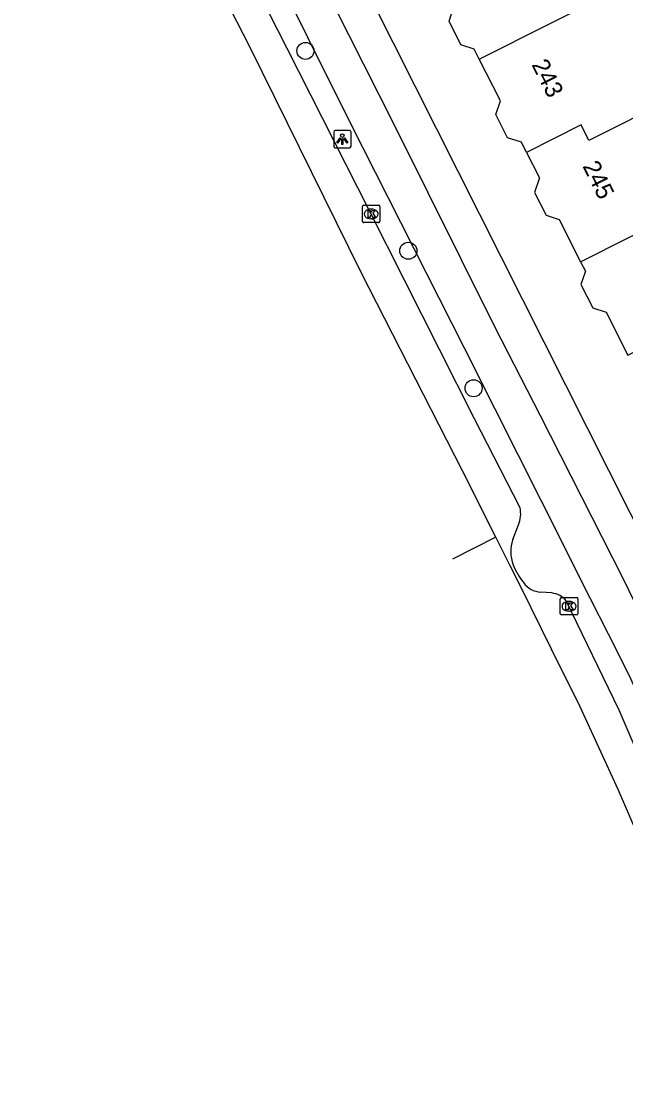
# Model space of a CAD drawing. Extents: x 162347 to 162868, y 381221 to 381813.
# Drawn here: x 162462.6 to 162497.3, y 381360.7 to 381421.7 of the extents above; entities that cross this region are included whole.
import ezdxf

# ---------------------------------------------------------------- set-up
doc = ezdxf.new("R2010")
doc.units = 0
for name, color, linetype in [('IMGEO_Boom', 7, 'Continuous'), ('IMGEO_Fietspad_open', 7, 'Continuous'), ('IMGEO_Kolk', 7, 'Continuous'), ('IMGEO_Lichtpunt', 7, 'Continuous'), ('IMGEO_Pand', 7, 'Continuous'), ('IMGEO_Pand_nummerreeks', 7, 'Continuous'), ('IMGEO_Parkeervlak_open', 7, 'Continuous'), ('IMGEO_Rijbaan_regionaal_gesloten', 7, 'Continuous'), ('IMGEO_Voetpad_open', 7, 'Continuous')]:
    doc.layers.add(name, color=color, linetype=linetype)

msp = doc.modelspace()

# ---------------------------------------------------------------- linework, layer by layer
at = {"layer": 'IMGEO_Boom'}
for centre in [(162478.886, 381420.023), (162484.793, 381408.551), (162488.543, 381400.657)]:
    msp.add_circle(centre, 0.489, dxfattribs=at)
at = {"layer": 'IMGEO_Fietspad_open'}
for points in [[(162464.953, 381453.521), (162465.14, 381453.154), (162472.078, 381439.472), (162477.869, 381427.872), (162483.955, 381415.809), (162489.755, 381404.169), (162492.348, 381399.133), (162497.104, 381389.763), (162499.049, 381385.783), (162500, 381383.793), (162500.427, 381382.899)], [(162462.98, 381452.545), (162469.637, 381439.248), (162476.371, 381426.111), (162479.042, 381420.737), (162481.428, 381415.937), (162487.993, 381402.969), (162489.759, 381399.475), (162492.407, 381394.237), (162495.213, 381388.634), (162496.259, 381386.553), (162497.483, 381384.161), (162498.087, 381382.794), (162500, 381378.338), (162501.86, 381374.016), (162502.544, 381372.608), (162503.198, 381371.132), (162503.882, 381369.785), (162504.669, 381367.657), (162505.515, 381365.488), (162506.466, 381362.909), (162506.901, 381361.574)]]:
    msp.add_lwpolyline(points, dxfattribs=at)
at = {"layer": 'IMGEO_Kolk'}
for p, q in [((162482.162, 381410.238), (162482.162, 381411.09)), ((162482.237, 381411.164), (162483.089, 381411.164)), ((162482.65, 381410.944), (162482.675, 381410.944)), ((162483.163, 381411.09), (162483.163, 381410.238)), ((162483.089, 381410.164), (162482.237, 381410.164)), ((162482.673, 381410.384), (162482.648, 381410.384)), ((162493.52, 381387.716), (162493.52, 381388.568)), ((162493.595, 381388.642), (162494.447, 381388.642)), ((162494.008, 381388.422), (162494.033, 381388.422)), ((162494.521, 381388.568), (162494.521, 381387.716)), ((162494.447, 381387.642), (162493.595, 381387.642)), ((162494.031, 381387.862), (162494.006, 381387.862))]:
    msp.add_line(p, q, dxfattribs=at)
for points in [[(162482.162, 381410.238), (162482.162, 381411.09)], [(162482.237, 381411.164), (162483.089, 381411.164)], [(162482.483, 381410.864), (162482.606, 381410.864), (162482.606, 381410.713), (162482.736, 381410.864), (162482.9, 381410.864), (162482.754, 381410.713), (162482.907, 381410.464), (162482.755, 381410.464), (162482.67, 381410.628), (162482.606, 381410.561), (162482.606, 381410.464), (162482.483, 381410.464), (162482.483, 381410.864)], [(162483.163, 381411.09), (162483.163, 381410.238)], [(162483.089, 381410.164), (162482.237, 381410.164)], [(162493.52, 381387.716), (162493.52, 381388.568)], [(162493.595, 381388.642), (162494.447, 381388.642)], [(162493.841, 381388.342), (162493.964, 381388.342), (162493.964, 381388.191), (162494.094, 381388.342), (162494.258, 381388.342), (162494.112, 381388.191), (162494.265, 381387.942), (162494.113, 381387.942), (162494.028, 381388.106), (162493.964, 381388.039), (162493.964, 381387.942), (162493.841, 381387.942), (162493.841, 381388.342)], [(162494.521, 381388.568), (162494.521, 381387.716)], [(162494.447, 381387.642), (162493.595, 381387.642)]]:
    msp.add_lwpolyline(points, dxfattribs=at)
for centre, start, end in [((162482.239, 381411.088), 91.55205, 178.44795), ((162482.239, 381411.088), 91.55205, 178.44795), ((162483.087, 381411.088), 1.55205, 88.44795), ((162483.087, 381411.088), 1.55205, 88.44795), ((162482.239, 381410.24), 181.55205, 268.44795), ((162482.239, 381410.24), 181.55205, 268.44795), ((162483.087, 381410.24), 271.55205, 358.44795), ((162483.087, 381410.24), 271.55205, 358.44795), ((162493.597, 381388.566), 91.55205, 178.44795), ((162493.597, 381388.566), 91.55205, 178.44795), ((162494.445, 381388.566), 1.55205, 88.44795), ((162494.445, 381388.566), 1.55205, 88.44795), ((162493.597, 381387.718), 181.55205, 268.44795), ((162493.597, 381387.718), 181.55205, 268.44795), ((162494.445, 381387.718), 271.55205, 358.44795), ((162494.445, 381387.718), 271.55205, 358.44795)]:
    msp.add_arc(centre, 0.0765, start, end, dxfattribs=at)
for centre, major_axis, ratio, start_param, end_param in [((162482.649, 381410.664), (-0.387, 0.002), 0.722429, 4.712389, 7.853982), ((162482.674, 381410.664), (-0.39, 0.002), 0.717154, 1.570796, 4.712389), ((162494.007, 381388.142), (-0.387, 0.002), 0.722429, 4.712389, 7.853982), ((162494.032, 381388.142), (-0.39, 0.002), 0.717154, 1.570796, 4.712389)]:
    msp.add_ellipse(centre, major_axis=major_axis, ratio=ratio, start_param=start_param, end_param=end_param, dxfattribs=at)
at = {"layer": 'IMGEO_Lichtpunt'}
for p, q in [((162480.506, 381415.363), (162480.506, 381414.556)), ((162480.506, 381415.363), (162480.506, 381414.556)), ((162481.408, 381415.458), (162480.6, 381415.458)), ((162481.408, 381415.458), (162480.6, 381415.458)), ((162481.502, 381414.556), (162481.502, 381415.363)), ((162481.502, 381414.556), (162481.502, 381415.363)), ((162480.6, 381414.462), (162481.408, 381414.462)), ((162480.6, 381414.462), (162481.408, 381414.462))]:
    msp.add_line(p, q, dxfattribs=at)
for points in [[(162480.88, 381415.027), (162480.919, 381414.999), (162480.731, 381414.737), (162480.693, 381414.764), (162480.88, 381415.027)], [(162480.982, 381414.979), (162481.029, 381414.979), (162481.029, 381414.657), (162480.982, 381414.657), (162480.982, 381414.979)], [(162481.092, 381414.999), (162481.13, 381415.026), (162481.317, 381414.764), (162481.278, 381414.736), (162481.092, 381414.999)]]:
    msp.add_lwpolyline(points, dxfattribs=at)
msp.add_circle((162481.005, 381415.161), 0.0994, dxfattribs=at)
for centre, start, end in [((162480.6, 381415.363), 90, 180), ((162480.6, 381415.363), 90, 180), ((162481.408, 381415.363), 0, 90), ((162481.408, 381415.363), 0, 90), ((162480.6, 381414.556), 180, 270), ((162480.6, 381414.556), 180, 270), ((162481.408, 381414.556), 270, 0), ((162481.408, 381414.556), 270, 360)]:
    msp.add_arc(centre, 0.0946, start, end, dxfattribs=at)
at = {"layer": 'IMGEO_Pand'}
for points in [[(162488.866, 381419.549), (162488.573, 381420.128), (162487.812, 381420.377), (162487.129, 381421.726), (162487.368, 381422.456), (162486.134, 381424.894), (162490.595, 381427.152), (162493.458, 381428.555), (162492.321, 381430.8)], [(162488.866, 381419.549), (162497.062, 381423.68)], [(162491.581, 381414.195), (162491.286, 381414.778), (162490.491, 381415.039), (162489.82, 381416.364), (162490.079, 381417.155), (162488.866, 381419.549)], [(162500.238, 381417.439), (162500, 381417.319), (162495.164, 381414.881), (162494.713, 381415.774), (162491.581, 381414.195)], [(162491.581, 381414.195), (162492.317, 381412.741), (162492.043, 381411.905), (162492.706, 381410.596), (162493.458, 381410.35), (162494.689, 381407.918)], [(162494.689, 381407.918), (162502.932, 381412.074), (162503.121, 381411.699)], [(162494.689, 381407.918), (162494.958, 381407.386), (162494.707, 381406.619), (162495.385, 381405.28), (162496.144, 381405.031), (162497.397, 381402.558), (162500, 381403.855), (162501.873, 381404.789), (162508.32, 381408.165), (162507.043, 381410.69), (162504.326, 381409.316), (162503.121, 381411.699)]]:
    msp.add_lwpolyline(points, dxfattribs=at)
at = {"layer": 'IMGEO_Parkeervlak_open'}
for points in [[(162491.213, 381393.798), (162488.593, 381398.901), (162482.572, 381410.845), (162477.842, 381420.165), (162475.125, 381425.517), (162471.76, 381432.148), (162465.212, 381444.966), (162461.732, 381451.927), (162458.433, 381458.526), (162450.881, 381473.37), (162447.777, 381479.473), (162444.379, 381486.155), (162439.222, 381496.36), (162437.342, 381500), (162436.324, 381501.971), (162434.333, 381505.984), (162432.557, 381509.562), (162427.946, 381518.514), (162423.461, 381527.291), (162422.698, 381528.784), (162420.29, 381533.582), (162419.988, 381534.171)], [(162490.802, 381391.968), (162491.121, 381392.815)], [(162493.035, 381388.906), (162492.39, 381388.958)], [(162506.001, 381360.676), (162503.591, 381366.879), (162503.143, 381367.913), (162501.582, 381371.409), (162500.266, 381374.473), (162500, 381375.071), (162498.461, 381378.532), (162496.892, 381382.178), (162493.864, 381388.458)]]:
    msp.add_lwpolyline(points, dxfattribs=at)
for centre, radius, start, end in [((162489.498, 381393.463), 1.747, 338.2397, 11.06671), ((162492.716, 381391.259), 2.041, 159.66917, 201.12384), ((162494.286, 381391.885), 3.732, 201.39929, 219.83792), ((162492.446, 381390.203), 1.246, 214.67939, 267.42248), ((162492.867, 381387.605), 1.312, 40.57134, 82.65419)]:
    msp.add_arc(centre, radius, start, end, dxfattribs=at)
at = {"layer": 'IMGEO_Rijbaan_regionaal_gesloten'}
for points in [[(162489.821, 381392.102), (162487.907, 381395.912), (162482.094, 381407.301), (162475.708, 381420.227), (162467.623, 381435.981), (162460.044, 381451.092), (162459.288, 381452.598), (162452.163, 381466.562), (162442.935, 381484.761), (162435.196, 381500), (162427.322, 381515.351), (162426.042, 381517.985), (162418.813, 381534.719), (162419.506, 381535.112)], [(162489.821, 381392.102), (162487.336, 381390.854)], [(162502.425, 381364.362), (162500.079, 381370.136), (162500, 381370.319), (162496.843, 381377.63), (162494.655, 381382.362), (162493.023, 381385.688), (162491.272, 381389.216), (162490.627, 381390.497), (162489.821, 381392.102)]]:
    msp.add_lwpolyline(points, dxfattribs=at)
at = {"layer": 'IMGEO_Voetpad_open'}
msp.add_lwpolyline([(162469.085, 381449.938), (162500, 381388.592), (162507.249, 381374.207), (162509.669, 381369.232)], dxfattribs=at)

# ---------------------------------------------------------------- texts
at = {"layer": 'IMGEO_Pand_nummerreeks'}
for s, rotation, p in [('243', 296.8887, (162491.848, 381419.24)), ('245', 296.33866, (162494.781, 381413.41))]:
    msp.add_text(s, height=1, rotation=rotation, dxfattribs=at).set_placement(p)

doc.saveas('drawing.dxf')
